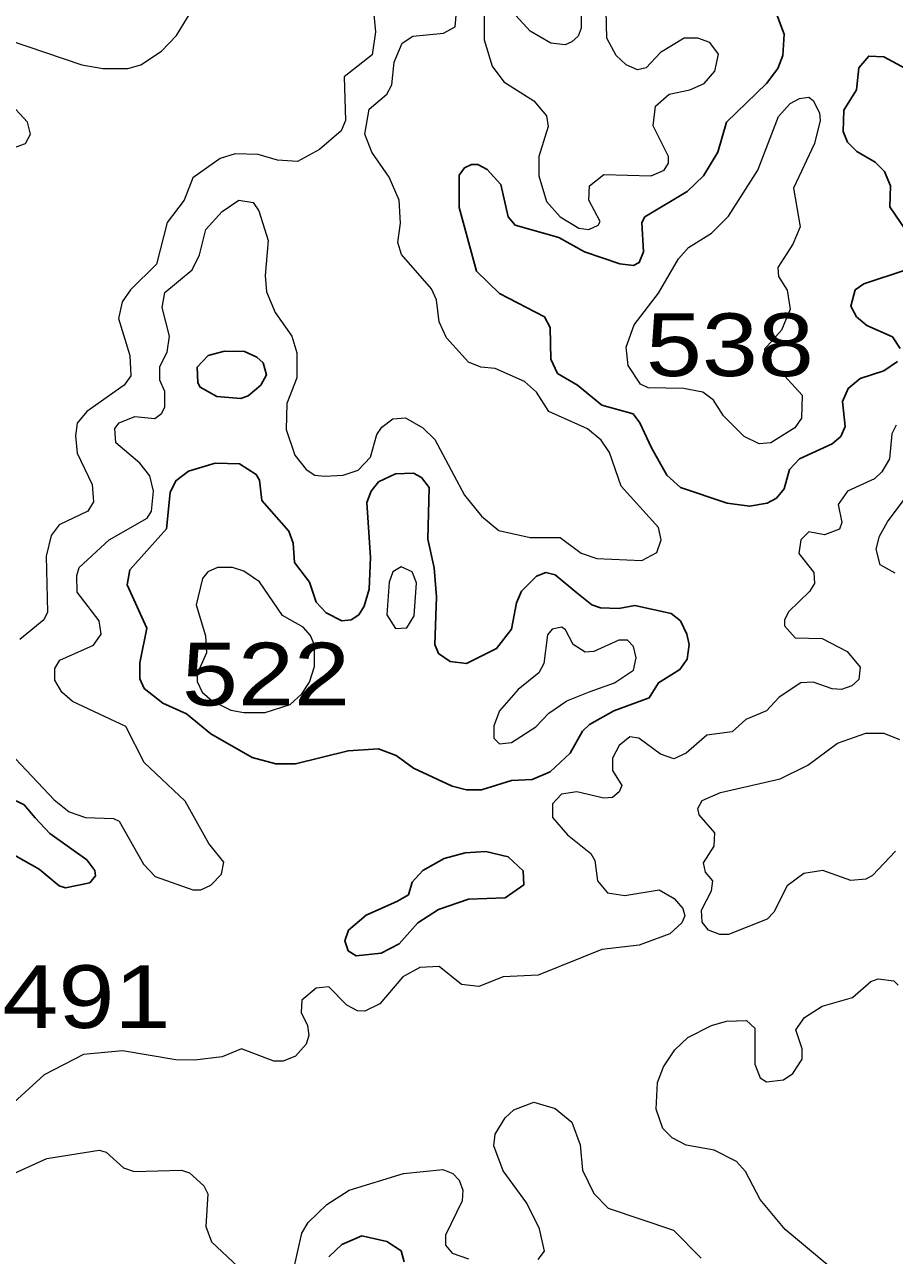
# Model space of a CAD drawing. Extents: x 577 to 602.9, y 7483.8 to 7511.6.
# Drawn here: x 585.493 to 586.602, y 7495.458 to 7497.028 of the extents above; entities that cross this region are included whole.
import ezdxf
from ezdxf.enums import TextEntityAlignment as Align

# ---------------------------------------------------------------- set-up
doc = ezdxf.new("R2010")
doc.units = 0
doc.header["$LTSCALE"] = 0.032
doc.layers.add('1', color=7, linetype='Continuous', lineweight=25)
doc.layers.add('2', color=7, linetype='Continuous', lineweight=13)
doc.layers.add('61', color=7, linetype='Continuous')

msp = doc.modelspace()

# ---------------------------------------------------------------- linework, layer by layer
at = {"layer": '1'}
for points in [[(586.4454, 7497.0584), (586.4613, 7497.0155)], [(586.4613, 7497.0155), (586.4597, 7496.9884), (586.4533, 7496.9717), (586.439, 7496.9527), (586.3881, 7496.9034), (586.377, 7496.8652), (586.3587, 7496.835), (586.338, 7496.8151), (586.2839, 7496.7825), (586.28, 7496.7753), (586.2823, 7496.738), (586.2768, 7496.7244), (586.2696, 7496.7205), (586.2521, 7496.7229), (586.2068, 7496.738), (586.1742, 7496.7563), (586.1185, 7496.7722), (586.1098, 7496.7825), (586.1003, 7496.8238), (586.0828, 7496.8429), (586.0708, 7496.8493), (586.0629, 7496.8493), (586.0541, 7496.8453), (586.047, 7496.8358), (586.047, 7496.7944), (586.0692, 7496.7133), (586.0987, 7496.6847), (586.1559, 7496.6553), (586.1631, 7496.6417), (586.1639, 7496.6012), (586.1726, 7496.5829), (586.1981, 7496.5678), (586.2291, 7496.5423), (586.2688, 7496.5312), (586.2776, 7496.5201), (586.2924, 7496.4881)], [(586.629, 7496.7475), (586.5964, 7496.7952), (586.5972, 7496.8223), (586.5893, 7496.8405), (586.5774, 7496.8525), (586.5543, 7496.866), (586.5424, 7496.8779), (586.5368, 7496.8914), (586.5376, 7496.9185), (586.5535, 7496.9447), (586.5567, 7496.9725), (586.5694, 7496.9876), (586.5885, 7496.9869), (586.6163, 7496.9717)], [(586.6092, 7496.6147), (586.5996, 7496.6298), (586.567, 7496.6441), (586.5535, 7496.6553), (586.5463, 7496.6688), (586.5519, 7496.6895), (586.563, 7496.6974), (586.6171, 7496.7149)], [(586.2924, 7496.4881), (586.3118, 7496.4533), (586.3293, 7496.4374), (586.3889, 7496.4175), (586.4175, 7496.4135), (586.4398, 7496.4175), (586.4517, 7496.4239), (586.4613, 7496.4358), (586.4684, 7496.4604), (586.4811, 7496.474), (586.5225, 7496.493), (586.5336, 7496.5026), (586.5392, 7496.5153), (586.536, 7496.5471), (586.5432, 7496.5638), (586.5583, 7496.5765), (586.5885, 7496.5861), (586.606, 7496.598)], [(585.8808, 7495.4561), (585.8975, 7495.472), (585.9229, 7495.4832), (585.9547, 7495.476), (585.973, 7495.4641), (585.977, 7495.4498)]]:
    msp.add_lwpolyline(points, dxfattribs=at)
for points in [[(585.738, 7496.5536), (585.7687, 7496.5511), (585.7782, 7496.5543), (585.7941, 7496.5678), (585.8013, 7496.5813), (585.7973, 7496.5964), (585.7893, 7496.6036), (585.7734, 7496.6107), (585.748, 7496.6115), (585.7273, 7496.606), (585.713, 7496.5909), (585.7138, 7496.571), (585.717, 7496.5654)], [(586.1972, 7496.3029), (586.2163, 7496.2879), (586.2275, 7496.2839), (586.2505, 7496.2831), (586.2712, 7496.2871), (586.3173, 7496.2768), (586.3293, 7496.2672), (586.3372, 7496.2505), (586.3404, 7496.237), (586.338, 7496.2187), (586.3285, 7496.2052), (586.3014, 7496.1885), (586.2895, 7496.1694), (586.2442, 7496.1527), (586.2132, 7496.1352), (586.2044, 7496.1265), (586.1885, 7496.0986), (586.1631, 7496.0748), (586.14, 7496.0652), (586.1138, 7496.0637), (586.0756, 7496.0517), (586.0565, 7496.0517), (586.0382, 7496.0565), (585.9889, 7496.0796), (585.9667, 7496.0955), (585.9444, 7496.1042), (585.9054, 7496.1018), (585.8386, 7496.0851), (585.8132, 7496.0851), (585.783, 7496.0931), (585.7305, 7496.1233), (585.6995, 7496.1487), (585.6693, 7496.1623), (585.6454, 7496.1813), (585.6398, 7496.1933), (585.6398, 7496.2139), (585.649, 7496.2582), (585.6239, 7496.3133), (585.6271, 7496.3324), (585.674, 7496.3849), (585.6788, 7496.431), (585.686, 7496.4461), (585.7019, 7496.4581), (585.7361, 7496.4684), (585.7671, 7496.4676), (585.7885, 7496.4541), (585.7925, 7496.4469), (585.7957, 7496.4207), (585.8299, 7496.3817), (585.8355, 7496.3666), (585.837, 7496.342), (585.8561, 7496.3165), (585.8649, 7496.2911), (585.8776, 7496.2776), (585.8975, 7496.2672), (585.9094, 7496.2688), (585.919, 7496.2752), (585.9261, 7496.2863), (585.9325, 7496.3078), (585.9341, 7496.3483), (585.9293, 7496.4183), (585.9349, 7496.4326), (585.9444, 7496.4445), (585.9659, 7496.4549), (585.9889, 7496.4557), (585.9993, 7496.4501), (586.0088, 7496.4374), (586.0072, 7496.3714), (586.0152, 7496.3348), (586.0183, 7496.2982), (586.016, 7496.237), (586.0207, 7496.2259), (586.0358, 7496.2155), (586.0565, 7496.2131), (586.0947, 7496.2322), (586.1138, 7496.2569), (586.1201, 7496.2903), (586.1265, 7496.3054), (586.1456, 7496.3245), (586.1575, 7496.3292), (586.1694, 7496.3261)], [(585.5065, 7496.016), (585.5253, 7495.9961), (585.5723, 7495.9627), (585.5826, 7495.9491), (585.5834, 7495.942), (585.5762, 7495.9332), (585.5452, 7495.9269), (585.5373, 7495.9293), (585.5118, 7495.9507), (585.4824, 7495.9674), (585.4593, 7495.9873), (585.449, 7496.0008), (585.4458, 7496.0104), (585.4482, 7496.0215), (585.4681, 7496.0382), (585.4832, 7496.0374), (585.4927, 7496.0326)], [(585.9684, 7495.9098), (585.9826, 7495.9181), (585.9873, 7495.934), (586.0009, 7495.9491), (586.0279, 7495.9643), (586.0549, 7495.9714), (586.0812, 7495.973), (586.1098, 7495.9666), (586.1289, 7495.9484), (586.1297, 7495.9309), (586.1058, 7495.9142), (586.0589, 7495.9126), (586.0207, 7495.8991), (585.9945, 7495.8824), (585.9706, 7495.8553), (585.9476, 7495.8434), (585.9158, 7495.8402), (585.9054, 7495.8466), (585.9015, 7495.8593), (585.9062, 7495.8728), (585.9285, 7495.8919)]]:
    msp.add_lwpolyline(points, close=True, dxfattribs=at)
at = {"layer": '2'}
for points in [[(585.4721, 7497.0083), (585.5659, 7496.9765), (585.5929, 7496.9717), (585.6247, 7496.9717), (585.6414, 7496.9765), (585.6677, 7496.994), (585.6868, 7497.0139), (585.7194, 7497.068)], [(586.0788, 7497.0743), (586.0788, 7497.0083), (586.0891, 7496.9749), (586.1042, 7496.955), (586.1424, 7496.9304), (586.1583, 7496.9113), (586.1607, 7496.8978), (586.1488, 7496.8596), (586.1488, 7496.835), (586.1583, 7496.8024), (586.1758, 7496.7825), (586.1996, 7496.7682), (586.2124, 7496.7666), (586.2243, 7496.7722), (586.2267, 7496.7769), (586.2124, 7496.804), (586.2132, 7496.8223), (586.2315, 7496.8366), (586.2919, 7496.835), (586.3086, 7496.8421), (586.3142, 7496.8509), (586.3142, 7496.8596), (586.2943, 7496.8986), (586.2975, 7496.924), (586.3149, 7496.9391), (586.3412, 7496.9447), (586.3595, 7496.9527), (586.373, 7496.9686), (586.3778, 7496.99), (586.3666, 7497.0051), (586.3515, 7497.0107), (586.334, 7497.0107), (586.3038, 7496.9924), (586.2855, 7496.9725), (586.2744, 7496.9702), (586.2601, 7496.9765), (586.2474, 7496.9884), (586.2354, 7497.0107), (586.2346, 7497.0457)], [(586.2028, 7497.0695), (586.2028, 7497.0234), (586.1989, 7497.0131), (586.1909, 7497.0059), (586.1822, 7497.002), (586.1639, 7497.0043), (586.1376, 7497.0195), (586.1193, 7497.0393)], [(585.938, 7497.0449), (585.9405, 7497.0186), (585.9364, 7496.9892), (585.9007, 7496.9614), (585.9023, 7496.9057), (585.8967, 7496.8922), (585.8689, 7496.8684), (585.841, 7496.8533), (585.8156, 7496.8549), (585.7909, 7496.862), (585.7615, 7496.8628), (585.7424, 7496.8572), (585.7074, 7496.8326), (585.6963, 7496.804), (585.6748, 7496.7753), (585.6613, 7496.7221), (585.6279, 7496.6895), (585.6176, 7496.6743), (585.6128, 7496.6529), (585.6271, 7496.606), (585.6287, 7496.5797), (585.62, 7496.5678), (585.5723, 7496.5344), (585.5603, 7496.5193), (585.5579, 7496.5034), (585.5603, 7496.4811), (585.5794, 7496.4414), (585.581, 7496.4191), (585.5738, 7496.4072), (585.5373, 7496.3897), (585.5269, 7496.3762), (585.5206, 7496.3499), (585.5222, 7496.2783), (585.5174, 7496.2688), (585.4872, 7496.2434)], [(586.1376, 7496.3738), (586.1758, 7496.3738), (586.2028, 7496.3539), (586.2227, 7496.3467), (586.28, 7496.3443), (586.299, 7496.3547), (586.3046, 7496.3706), (586.3014, 7496.3865), (586.2537, 7496.439), (586.2386, 7496.4819), (586.2283, 7496.4978), (586.2108, 7496.5121), (586.1615, 7496.5344), (586.1456, 7496.559), (586.1305, 7496.5726), (586.0931, 7496.5893), (586.0748, 7496.5909), (586.0589, 7496.5972), (586.0311, 7496.6282), (586.0215, 7496.6489), (586.0183, 7496.6767), (586.012, 7496.691), (585.9738, 7496.7348), (585.969, 7496.7499), (585.9722, 7496.7745), (585.9706, 7496.804), (585.9579, 7496.8334), (585.9356, 7496.8652), (585.9269, 7496.8882), (585.9325, 7496.9201), (585.9547, 7496.9391), (585.9611, 7496.9511), (585.9643, 7496.9797), (585.9746, 7497.0043), (585.9881, 7497.0131), (586.0271, 7497.0171), (586.0422, 7497.025), (586.0438, 7497.0441)], [(585.4681, 7496.8668), (585.4943, 7496.8763), (585.5007, 7496.8882), (585.4967, 7496.9034), (585.4625, 7496.9407)], [(585.4816, 7496.0915), (585.5309, 7496.039), (585.55, 7496.0239), (585.5707, 7496.0167), (585.6064, 7496.0151), (585.6136, 7496.012), (585.6446, 7495.9571), (585.6597, 7495.9412), (585.7074, 7495.9245), (585.7178, 7495.9245), (585.7305, 7495.9301), (585.744, 7495.9444), (585.7472, 7495.9595), (585.7281, 7495.9833), (585.6979, 7496.0374), (585.6454, 7496.0867), (585.6223, 7496.1328), (585.554, 7496.1646), (585.5404, 7496.1766), (585.5317, 7496.1917), (585.5317, 7496.2068), (585.5381, 7496.2171), (585.581, 7496.2362), (585.5905, 7496.2505), (585.5882, 7496.2672), (585.5603, 7496.3038), (585.5595, 7496.3253), (585.5627, 7496.3356), (585.6009, 7496.3706), (585.6494, 7496.3984), (585.655, 7496.4072), (585.6573, 7496.4326), (585.6526, 7496.4525), (585.6398, 7496.4684), (585.6096, 7496.4946), (585.608, 7496.5129), (585.6136, 7496.5201), (585.6335, 7496.528), (585.6589, 7496.5256), (585.6677, 7496.532), (585.6717, 7496.54), (585.6717, 7496.5598), (585.6653, 7496.5742), (585.6653, 7496.5916), (585.6748, 7496.6099), (585.678, 7496.6306), (585.6685, 7496.6672), (585.6717, 7496.6863), (585.7066, 7496.7149), (585.7162, 7496.734), (585.7241, 7496.7666), (585.7448, 7496.7896), (585.7663, 7496.804), (585.7846, 7496.8008), (585.7917, 7496.7904), (585.8036, 7496.7523), (585.7997, 7496.7077), (585.8013, 7496.6871), (585.8124, 7496.6608), (585.8339, 7496.6306), (585.8402, 7496.6091), (585.8402, 7496.5773), (585.8275, 7496.5447), (585.8267, 7496.5113), (585.8378, 7496.4787), (585.8522, 7496.4604), (585.8633, 7496.4533), (585.876, 7496.4517), (585.8991, 7496.4533), (585.9182, 7496.4596), (585.9341, 7496.4763), (585.942, 7496.505), (585.9484, 7496.5145), (585.9627, 7496.5249), (585.9786, 7496.5264), (586.0009, 7496.5137), (586.016, 7496.4986), (586.0541, 7496.4278), (586.0756, 7496.4008), (586.0979, 7496.3825), (586.1376, 7496.3738)], [(586.6044, 7496.5169), (586.5988, 7496.5058), (586.5956, 7496.474), (586.5861, 7496.4573), (586.5766, 7496.4485), (586.5424, 7496.4326), (586.5304, 7496.4159), (586.5352, 7496.3929), (586.532, 7496.3841), (586.5129, 7496.377), (586.4931, 7496.3809), (586.4827, 7496.3706), (586.4803, 7496.3531), (586.4994, 7496.3292), (586.5002, 7496.3149), (586.4939, 7496.3046), (586.4676, 7496.2791), (586.4621, 7496.2688), (586.4621, 7496.2609), (586.4756, 7496.2457), (586.5098, 7496.245), (586.5416, 7496.2283), (586.5583, 7496.2084), (586.5567, 7496.1925), (586.5479, 7496.1845), (586.5344, 7496.1797), (586.5225, 7496.1805), (586.4986, 7496.1893), (586.4827, 7496.1885), (586.4549, 7496.1702), (586.439, 7496.1527), (586.4128, 7496.1416), (586.3953, 7496.1257), (586.3627, 7496.1217), (586.3364, 7496.0986), (586.321, 7496.0915), (586.304, 7496.0972), (586.276, 7496.1177), (586.2649, 7496.1193), (586.2513, 7496.1082), (586.2426, 7496.0923), (586.2426, 7496.0764), (586.2545, 7496.0573), (586.2513, 7496.0493), (586.2426, 7496.0422), (586.2315, 7496.0414), (586.1973, 7496.0493), (586.1774, 7496.0462), (586.1662, 7496.0342), (586.1662, 7496.0167), (586.1853, 7495.9945), (586.2148, 7495.9706), (586.2203, 7495.9619), (586.2235, 7495.9356), (586.2362, 7495.9205), (586.2585, 7495.9173), (586.3022, 7495.9245), (586.3213, 7495.9134), (586.3324, 7495.9006), (586.3348, 7495.8911), (586.3309, 7495.8824), (586.3157, 7495.868), (586.2768, 7495.8537), (586.2291, 7495.8482), (586.148, 7495.8156), (586.1034, 7495.8132), (586.0724, 7495.8012), (586.0502, 7495.8036), (586.0215, 7495.8267), (585.9969, 7495.8251), (585.9754, 7495.8132), (585.946, 7495.779), (585.9269, 7495.7694), (585.9174, 7495.7702), (585.9038, 7495.7774), (585.8808, 7495.8004), (585.8649, 7495.7989), (585.8466, 7495.7838), (585.8458, 7495.7678), (585.8537, 7495.7511), (585.8553, 7495.7384), (585.8522, 7495.7273), (585.8386, 7495.7122), (585.8227, 7495.7058)], [(586.6028, 7496.3284), (586.5837, 7496.3388), (586.5789, 7496.3587), (586.5829, 7496.3754), (586.5933, 7496.3937), (586.6362, 7496.4509)], [(586.3794, 7495.8672), (586.365, 7495.8728), (586.3571, 7495.8831), (586.3563, 7495.8983), (586.369, 7495.9229), (586.3706, 7495.9356), (586.3611, 7495.9468), (586.3587, 7495.9587), (586.3722, 7495.9802), (586.373, 7495.9969), (586.3531, 7496.0199), (586.3515, 7496.0279), (586.3571, 7496.0382), (586.3802, 7496.0485), (586.4565, 7496.066), (586.4915, 7496.0835), (586.5296, 7496.1114), (586.5654, 7496.1241), (586.5885, 7496.1241), (586.6084, 7496.1161)], [(586.6036, 7495.9738), (586.5742, 7495.9428), (586.5654, 7495.938), (586.5463, 7495.9364), (586.5106, 7495.9491), (586.4867, 7495.9452), (586.4652, 7495.9293), (586.4485, 7495.8959), (586.4398, 7495.8871), (586.3905, 7495.8672), (586.3794, 7495.8672)], [(586.5455, 7495.4219), (586.4629, 7495.4911), (586.431, 7495.5293), (586.412, 7495.5651), (586.4008, 7495.5778), (586.3722, 7495.5921), (586.3364, 7495.5985), (586.3189, 7495.608), (586.307, 7495.6199), (586.2982, 7495.6446), (586.2998, 7495.6788), (586.3078, 7495.6987), (586.3221, 7495.7201), (586.3388, 7495.736), (586.369, 7495.7511), (586.3881, 7495.7567), (586.4135, 7495.7575), (586.4239, 7495.748), (586.4239, 7495.7018), (586.431, 7495.6844), (586.439, 7495.6796), (586.4605, 7495.682), (586.4724, 7495.6899), (586.4843, 7495.7082), (586.4843, 7495.7217), (586.4764, 7495.7456), (586.4875, 7495.7615), (586.5098, 7495.7758), (586.5487, 7495.7869), (586.5718, 7495.8076), (586.5813, 7495.8108)], [(586.5813, 7495.8108), (586.6012, 7495.8084), (586.6068, 7495.8028)], [(585.8227, 7495.7058), (585.8108, 7495.7058), (585.7695, 7495.7217), (585.7448, 7495.7114), (585.7096, 7495.7071), (585.686, 7495.7074), (585.6181, 7495.7188), (585.5681, 7495.7141), (585.5182, 7495.6883), (585.4546, 7495.6311)], [(586.148, 7495.453), (586.1559, 7495.4633), (586.1496, 7495.4919), (586.1336, 7495.5245), (586.1034, 7495.5659), (586.0915, 7495.5977), (586.0931, 7495.6128), (586.1058, 7495.6335), (586.1169, 7495.6438), (586.1424, 7495.6533), (586.1694, 7495.6454), (586.1909, 7495.6279), (586.2012, 7495.5993), (586.2044, 7495.5667), (586.2187, 7495.5372), (586.237, 7495.5182), (586.3205, 7495.4903), (586.3555, 7495.4545)], [(585.4792, 7495.5627), (585.5214, 7495.5818), (585.5882, 7495.5921), (585.5969, 7495.5897), (585.6192, 7495.5698), (585.6327, 7495.5651), (585.6931, 7495.5667), (585.7035, 7495.5635), (585.7217, 7495.5468), (585.7265, 7495.5365), (585.7241, 7495.4951), (585.7313, 7495.4752), (585.7655, 7495.4434)], [(585.8355, 7495.4371), (585.8466, 7495.4864), (585.8545, 7495.4999), (585.8784, 7495.5229), (585.907, 7495.5412), (585.9762, 7495.5627), (586.0263, 7495.5675), (586.039, 7495.5627), (586.047, 7495.5539), (586.0517, 7495.5412), (586.0509, 7495.5277), (586.0295, 7495.484), (586.0295, 7495.4712), (586.0382, 7495.4609), (586.0589, 7495.4538)]]:
    msp.add_lwpolyline(points, dxfattribs=at)
for points in [[(586.4446, 7496.4946), (586.4295, 7496.493), (586.4104, 7496.5026), (586.3841, 7496.5288), (586.3714, 7496.5487), (586.3579, 7496.559), (586.3332, 7496.5638), (586.2879, 7496.5646), (586.2784, 7496.5694), (586.2625, 7496.5932), (586.2601, 7496.6163), (586.2704, 7496.6449), (586.3014, 7496.6855), (586.3269, 7496.7292), (586.3396, 7496.7435), (586.369, 7496.7618), (586.3905, 7496.7833), (586.4279, 7496.8421), (586.4541, 7496.9105), (586.4692, 7496.9272), (586.4811, 7496.9336), (586.4931, 7496.9352), (586.4986, 7496.9312), (586.5066, 7496.9153), (586.5074, 7496.9057), (586.5002, 7496.8763), (586.4732, 7496.8191), (586.4819, 7496.7698), (586.4726, 7496.7478), (586.4536, 7496.7182), (586.4542, 7496.7065), (586.4653, 7496.6891), (586.4692, 7496.6651), (586.4581, 7496.6383), (586.4363, 7496.6138), (586.4369, 7496.6032), (586.4419, 7496.5937), (586.4575, 7496.5847), (586.4846, 7496.5554), (586.4835, 7496.5258), (586.4751, 7496.5135)], [(585.8466, 7496.1742), (585.8561, 7496.1893), (585.8625, 7496.2092), (585.8625, 7496.2362), (585.8577, 7496.2489), (585.8482, 7496.2593), (585.8219, 7496.2744), (585.7925, 7496.3173), (585.7726, 7496.3308), (585.7583, 7496.3356), (585.7392, 7496.3356), (585.7265, 7496.3298), (585.72, 7496.3214), (585.7116, 7496.2877), (585.7237, 7496.2481), (585.7249, 7496.2267), (585.713, 7496.1996), (585.713, 7496.1901), (585.7194, 7496.1766), (585.7321, 7496.1654), (585.7559, 7496.1535), (585.7726, 7496.1503), (585.7997, 7496.1503), (585.8315, 7496.1607)], [(585.9802, 7496.2585), (585.9897, 7496.2736), (585.9929, 7496.3157), (585.9873, 7496.33), (585.973, 7496.3364), (585.9627, 7496.33), (585.9579, 7496.3165), (585.9547, 7496.2752), (585.9659, 7496.2577)], [(586.214, 7496.1774), (586.245, 7496.1885), (586.2696, 7496.2044), (586.2728, 7496.2203), (586.2696, 7496.2346), (586.2617, 7496.2426), (586.2505, 7496.2426), (586.2187, 7496.2283), (586.2076, 7496.2275), (586.1925, 7496.237), (586.1829, 7496.2561), (586.1782, 7496.2593), (586.1655, 7496.2569), (586.1599, 7496.2497), (586.1551, 7496.2131), (586.1488, 7496.2012), (586.1225, 7496.1797), (586.0987, 7496.1527), (586.0915, 7496.1336), (586.0915, 7496.1177), (586.0987, 7496.1106), (586.1138, 7496.1122), (586.1448, 7496.132), (586.1615, 7496.1495), (586.1845, 7496.1654)]]:
    msp.add_lwpolyline(points, close=True, dxfattribs=at)

# ---------------------------------------------------------------- texts
at = {"layer": '61', "width": 1.2}
for s, p in [('538', (586.3923, 7496.5795)), ('522', (585.8008, 7496.1595)), ('491', (585.5719, 7495.7481))]:
    msp.add_text(s, height=0.08, dxfattribs=at).set_placement(p, align=Align.CENTER)

doc.saveas('drawing.dxf')
